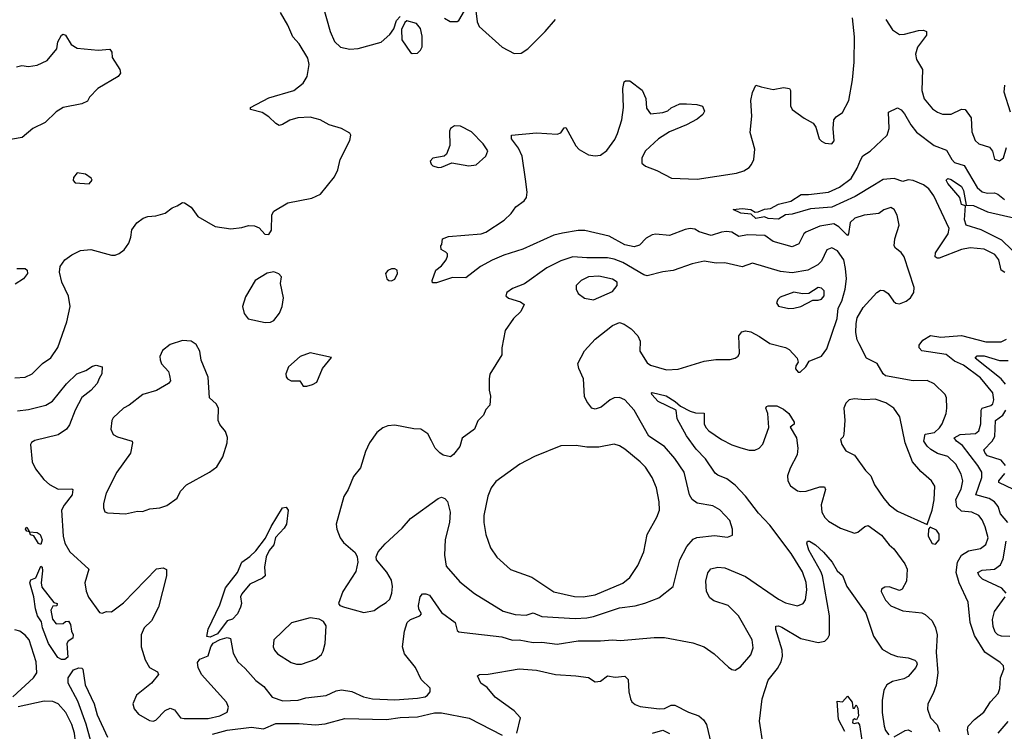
# Model space of a CAD drawing. Extents: x 1550320 to 1685906, y 509093 to 640511.
# Tile 433 of 532: x 1657153 to 1662852, y 589266 to 593384. Entities that reach past the tile are written whole.
import ezdxf

# ---------------------------------------------------------------- set-up
doc = ezdxf.new("R2010")
doc.units = 0

msp = doc.modelspace()

# ---------------------------------------------------------------- linework, layer by layer
at = {"layer": '0CON20XD'}
for points in [[(1658908.6, 593465), (1658949.6, 593315), (1658975, 593257.5), (1659010, 593225), (1659065, 593213.5), (1659113, 593217), (1659245, 593253.8), (1659295, 593298), (1659318.2, 593331.8), (1659335, 593380), (1659355, 593402.5)], [(1657125, 591312), (1657185, 591316), (1657225.5, 591334.5), (1657285, 591394.2), (1657332.6, 591427.4), (1657373.6, 591486.4), (1657426.7, 591635), (1657445.4, 591725), (1657436.7, 591783.3), (1657397.1, 591865), (1657383.8, 591923.8), (1657387.3, 591955), (1657415.3, 591994.7), (1657455, 592023.6), (1657505, 592048.2), (1657565, 592053.8), (1657685, 592020.5), (1657705, 592020.6), (1657729.3, 592030.7), (1657757.6, 592052.4), (1657785, 592090), (1657797.5, 592125), (1657802.3, 592167.7), (1657832.1, 592207.9), (1657868.8, 592235), (1657895, 592245.6), (1657940.3, 592249.7), (1657995.5, 592264.5), (1658035, 592296), (1658065, 592306.5), (1658095, 592326.5), (1658107.5, 592325), (1658145, 592298.1), (1658184.6, 592244.6), (1658285, 592188), (1658375, 592173.8), (1658439.3, 592180.7), (1658477, 592193), (1658511.7, 592191.7), (1658539.3, 592179.3), (1658573, 592143), (1658595, 592140), (1658610, 592165), (1658613.3, 592255), (1658624.2, 592275.8), (1658705.9, 592324.1), (1658845, 592350.8), (1658894.3, 592375), (1658976.1, 592475), (1658995.4, 592515), (1659008.6, 592575), (1659064.2, 592685), (1659069.2, 592715), (1659065, 592727.5), (1659015, 592753.8), (1658945.5, 592775.5), (1658893.3, 592805), (1658835, 592820.6), (1658763.2, 592816.8), (1658717, 592803), (1658675, 592776.7), (1658655, 592772.5), (1658635, 592782.5), (1658595, 592822.5), (1658555.9, 592845.9), (1658490, 592865), (1658490, 592875), (1658595, 592931.2), (1658740, 592975), (1658794.4, 593015.6), (1658817.5, 593055), (1658828.8, 593125), (1658822, 593162), (1658770, 593245), (1658734.2, 593285), (1658705, 593351.2), (1658662.5, 593425)], [(1660295, 592148.3), (1660245, 592136.9), (1660065, 592055.4), (1659955, 592021.2), (1659887.7, 591992.3), (1659820.6, 591955), (1659735, 591890.9), (1659657.7, 591892.3), (1659565, 591861.4), (1659542, 591862), (1659541.2, 591875), (1659561.2, 591935), (1659595, 591960), (1659621.2, 591995), (1659628.8, 592015), (1659628.8, 592028.8), (1659619.3, 592039.3), (1659592.5, 592055), (1659590, 592075), (1659597, 592083), (1659600, 592115), (1659635, 592130), (1659825, 592143.8), (1659851.4, 592155), (1659956.9, 592223.1), (1659998.6, 592261.4), (1660025, 592300), (1660073.3, 592335), (1660086.7, 592355), (1660091.2, 592385), (1660080.3, 592460.3), (1660061.2, 592595), (1660039.7, 592639.7), (1660000, 592695), (1660000, 592715), (1660145, 592730), (1660265, 592721.9), (1660285, 592728.8), (1660305, 592757.5), (1660315, 592760), (1660373, 592653), (1660392.1, 592632.1), (1660445, 592602), (1660485, 592595.8), (1660515, 592600), (1660552.4, 592627.6), (1660598.6, 592691.4), (1660614.4, 592725), (1660639.5, 592805), (1660648.5, 592875), (1660644.4, 592985.6), (1660652.5, 593025), (1660659.3, 593030.7), (1660685, 593030), (1660756.8, 592976.8), (1660778.3, 592928.3), (1660781.2, 592871.2), (1660805, 592840), (1660875, 592846.2), (1660905, 592856.7), (1660925, 592873.3), (1660975, 592896.2), (1661012.3, 592897.7), (1661073.6, 592893.6), (1661105, 592882.5), (1661116.7, 592855), (1661106.7, 592835), (1661075, 592808.8), (1661013.3, 592775), (1660914.5, 592735.5), (1660850, 592695), (1660775.6, 592625), (1660754.4, 592585), (1660754.5, 592554.5), (1660775, 592537.1), (1660841.7, 592511.7), (1660926.3, 592466.3), (1661075, 592461.2), (1661302.5, 592495), (1661345, 592510), (1661375, 592528.6), (1661389.4, 592545), (1661402.2, 592575), (1661409.1, 592635), (1661381.7, 592731.7), (1661391.8, 592825), (1661384.5, 592915.5), (1661395, 592963.3), (1661414.5, 593005.5), (1661445, 592994.7), (1661515, 592979.7), (1661575, 592991.1), (1661608.6, 592985), (1661615.4, 592975), (1661614.5, 592885), (1661624.6, 592864.6), (1661693.4, 592813.4), (1661746.7, 592785), (1661761.7, 592761.7), (1661781.2, 592695), (1661795, 592680), (1661815, 592668.8), (1661853.6, 592666.4), (1661867.7, 592682.3), (1661861.2, 592755), (1661866.1, 592803.9), (1661878.3, 592821.7), (1661915, 592846.7), (1661953, 592917), (1661974.4, 593035), (1661982.8, 593137.2), (1661984.7, 593284.7), (1661973.6, 593393.6)], [(1659613, 593393), (1659645, 593374), (1659685, 593373.8), (1659695, 593380), (1659728.8, 593435)], [(1659793.1, 593435), (1659801.1, 593371.1), (1659812.7, 593345), (1659945.4, 593225.4), (1660015, 593188.6), (1660055, 593190), (1660095, 593215.5), (1660195.6, 593315), (1660254.3, 593385.7)], [(1659425, 593187.5), (1659455, 593190), (1659473, 593207), (1659483, 593227), (1659482.3, 593287.7), (1659473.2, 593333.2), (1659450.8, 593360.8), (1659395, 593377.5), (1659381.7, 593368.3), (1659363.3, 593326.7), (1659365, 593267.5), (1659415, 593193.3), (1659425, 593187.5)], [(1662166.1, 593385), (1662205, 593325.6), (1662245, 593298.9), (1662275, 593299.5), (1662355, 593321.8), (1662385, 593323.1), (1662402, 593315), (1662402.9, 593295), (1662350.6, 593225), (1662338.6, 593185), (1662343.2, 593153.2), (1662378.6, 593095), (1662375.5, 592975), (1662388.9, 592925), (1662437.6, 592867.6), (1662465, 592848.1), (1662495, 592836.7), (1662545, 592837.5), (1662605, 592865.7), (1662625, 592864.3), (1662660.4, 592815), (1662663.6, 592735), (1662682.9, 592685), (1662705, 592665.7), (1662765.8, 592645.8), (1662783.9, 592623.9), (1662796.4, 592576.4), (1662825, 592566.7), (1662848, 592585), (1662865.7, 592645)], [(1657135, 593111.2), (1657165, 593118.8), (1657205, 593113.8), (1657255, 593121.2), (1657312.3, 593147.7), (1657368.8, 593215), (1657374, 593255), (1657395, 593293.3), (1657405, 593300), (1657417.5, 593295), (1657450.3, 593240.3), (1657485, 593218.6), (1657606.6, 593206.6), (1657675, 593212.5), (1657686.7, 593195), (1657688.8, 593165), (1657733.3, 593095), (1657737.5, 593075), (1657722.5, 593055), (1657605, 592986.2), (1657557.5, 592935), (1657545, 592913.3), (1657512.3, 592897.7), (1657404.3, 592875.7), (1657365, 592851.4), (1657300.5, 592789.5), (1657228.8, 592755), (1657167.9, 592702.1), (1656975, 592668.6)], [(1662887.8, 592847.8), (1662851.1, 592965), (1662856.2, 593005)], [(1662855, 591920), (1662834.8, 591934.8), (1662820.7, 591995), (1662797.5, 592025), (1662735, 592055.4), (1662655, 592063.8), (1662605, 592054.6), (1662475, 592003.3), (1662463.5, 592003.5), (1662452.4, 592012.4), (1662455, 592033.8), (1662527.8, 592145), (1662534.1, 592175), (1662444.7, 592365), (1662415.7, 592405), (1662385, 592428.3), (1662325, 592453.7), (1662295, 592456.5), (1662265, 592448.4), (1662215.2, 592465.2), (1662150.4, 592459.6), (1662101.2, 592428.8), (1661990, 592360), (1661855, 592298.3), (1661730.5, 592289.5), (1661625, 592258.7), (1661585, 592254.4), (1661545, 592230.4), (1661485, 592233.9), (1661465, 592243.8), (1661415, 592232.5), (1661387.7, 592257.7), (1661327.5, 592265), (1661282.5, 592285), (1661335, 592291.4), (1661385, 592286.2), (1661410.8, 592270.8), (1661428.3, 592271.7), (1661465, 592286.7), (1661498.8, 592291.2), (1661545, 592316), (1661615.8, 592334.2), (1661677.3, 592372.7), (1661718.3, 592371.7), (1661835, 592385.4), (1661897.8, 592415), (1661965, 592464.4), (1662001.6, 592525), (1662019.9, 592570.1), (1662033.9, 592596.1), (1662075, 592622.2), (1662173.6, 592715), (1662185.9, 592754.1), (1662181.2, 592848.8), (1662235, 592874), (1662255, 592862.5), (1662275, 592840), (1662310.4, 592775), (1662345, 592732.1), (1662445.6, 592655), (1662518.1, 592628.1), (1662548.7, 592575), (1662565, 592558.4), (1662619.8, 592539.8), (1662695, 592412.1), (1662725, 592387.2), (1662755, 592379.7), (1662795, 592382.8), (1662814.8, 592374.8), (1662854.3, 592344.3)], [(1659575, 592529.2), (1659595, 592530.8), (1659655, 592556.2), (1659752.3, 592537.7), (1659795, 592544.3), (1659851.2, 592595), (1659863.8, 592625), (1659835, 592666.2), (1659768.8, 592735), (1659705, 592767.5), (1659670.7, 592769.3), (1659646.2, 592755), (1659640.3, 592739.7), (1659643.8, 592655), (1659623.6, 592606.4), (1659610, 592595), (1659545, 592583.3), (1659530, 592565), (1659535, 592547.5), (1659545, 592538.8), (1659575, 592529.2)], [(1657555, 592434), (1657572.5, 592455), (1657566.4, 592466.4), (1657535, 592490), (1657485, 592496.7), (1657465, 592470), (1657463.6, 592453.6), (1657475, 592440), (1657555, 592434)], [(1662951.2, 591998.8), (1662838.4, 592108.4), (1662718.7, 592168.7), (1662631.1, 592195), (1662621.6, 592225), (1662627.5, 592307.5), (1662604.6, 592315), (1662594.4, 592355), (1662525.6, 592435), (1662515.8, 592455), (1662525, 592464.2), (1662545, 592458.5), (1662605, 592417.7), (1662616.4, 592395), (1662631.2, 592311.2), (1662675, 592308.9), (1662755, 592272.5), (1662914.5, 592234.5)], [(1662644.5, 589245), (1662639.1, 589275), (1662643.5, 589295), (1662679.4, 589335), (1662733.1, 589376.9), (1662773, 589437), (1662816.4, 589485), (1662825.8, 589514.2), (1662829.4, 589575), (1662850, 589625), (1662847.5, 589645), (1662828.6, 589665), (1662738.8, 589725), (1662680.5, 589820.5), (1662655.4, 589895), (1662642.6, 590012.6), (1662590.4, 590125), (1662572.8, 590185), (1662582.2, 590245), (1662605.4, 590285), (1662645, 590309.6), (1662715.4, 590324.6), (1662745, 590348), (1662758.5, 590385), (1662740.7, 590449.3), (1662725, 590488.9), (1662704.4, 590515), (1662665, 590533.9), (1662605, 590540), (1662576.7, 590565), (1662572.6, 590607.4), (1662603.3, 590666.7), (1662612.2, 590715), (1662602.4, 590755), (1662571.3, 590811.3), (1662525, 590855.4), (1662465, 590874), (1662427, 590897), (1662405.2, 590915.2), (1662385.9, 590945), (1662394.8, 590985.2), (1662448.5, 590995), (1662477.8, 591022.2), (1662492.3, 591045), (1662515.5, 591104.5), (1662520, 591135), (1662516.9, 591195), (1662510, 591215), (1662445.9, 591275.9), (1662405, 591296.9), (1662325, 591294.4), (1662164, 591324), (1662151.4, 591335), (1662116, 591395), (1662054.4, 591425), (1662012.5, 591507.5), (1662000.6, 591530.6), (1661993.7, 591573.7), (1661994, 591625), (1662001, 591659), (1662035, 591719.2), (1662115, 591806), (1662135, 591818), (1662155, 591816), (1662179.7, 591799.7), (1662211.2, 591755), (1662225, 591744.2), (1662245, 591740), (1662285, 591754.2), (1662309.2, 591775), (1662328.6, 591805), (1662330, 591835), (1662271.9, 592011.9), (1662256.2, 592036.2), (1662222.4, 592062.4), (1662215.5, 592075), (1662218.2, 592115), (1662242.9, 592195), (1662232.4, 592252.4), (1662215, 592285.7), (1662195, 592297.1), (1662155.5, 592284.5), (1662126.8, 592263.2), (1662042.1, 592252.1), (1661987.1, 592235), (1661959.5, 592210.5), (1661951.1, 592145), (1661945, 592135.8), (1661895, 592185.8), (1661865, 592203.2), (1661785, 592188.8), (1661704.4, 592155), (1661692.2, 592145), (1661663.7, 592086.3), (1661625, 592069.1), (1661515, 592100.4), (1661465.4, 592135.4), (1661365, 592138.1), (1661315, 592129.5), (1661275, 592153.4), (1661245, 592157.4), (1661215, 592154.1), (1661155, 592134.6), (1661086.7, 592156.7), (1661060.9, 592170.9), (1661035, 592174.6), (1661005, 592169.4), (1660915, 592135.4), (1660835, 592142.5), (1660815, 592139.1), (1660780.2, 592119.8), (1660740.2, 592079.8), (1660710.2, 592069.8), (1660655, 592080.2), (1660565, 592130.6), (1660425, 592163.1), (1660385, 592164.3), (1660295, 592148.3)], [(1660368.7, 589918.7), (1660435, 589923.5), (1660475, 589930.3), (1660625, 589980.7), (1660715, 589992.9), (1660772.3, 590007.7), (1660852.1, 590037.9), (1660935.8, 590105), (1660975, 590258), (1661015.6, 590335), (1661051.5, 590378.5), (1661072.8, 590387.2), (1661175, 590399.4), (1661250.7, 590389.3), (1661278.3, 590401.7), (1661280, 590435), (1661262.9, 590485), (1661205, 590548.6), (1661165, 590571.1), (1661075, 590586.7), (1661045, 590607.5), (1661030, 590635), (1660998.8, 590765), (1660945.3, 590845.3), (1660885, 590913.3), (1660794.8, 590974.8), (1660710.5, 591125), (1660655, 591184.5), (1660625, 591197.1), (1660595, 591196.4), (1660570.8, 591185), (1660518.9, 591141.1), (1660485, 591130), (1660465.6, 591135.6), (1660435.4, 591175.4), (1660423.4, 591203.4), (1660417.1, 591305), (1660390, 591365), (1660383.5, 591395), (1660422.9, 591467.1), (1660484.3, 591535), (1660585, 591614.2), (1660625, 591631.4), (1660652.4, 591622.4), (1660692, 591595), (1660731.4, 591555), (1660744.5, 591524.5), (1660743.3, 591465), (1660785, 591399.2), (1660805, 591384.3), (1660897, 591357), (1660965, 591361.8), (1661115, 591407.1), (1661183, 591417), (1661265, 591417.5), (1661295, 591425.7), (1661312.4, 591437.6), (1661319.4, 591455), (1661316.5, 591555), (1661332.3, 591577.7), (1661355, 591582.9), (1661385, 591576.9), (1661435, 591550.8), (1661495, 591509.4), (1661585, 591487.8), (1661606.3, 591476.3), (1661652.5, 591425), (1661658.3, 591401.7), (1661645, 591380), (1661643.6, 591363.6), (1661660, 591345), (1661670, 591345), (1661703.3, 591375), (1661722.7, 591407.3), (1661795, 591436.2), (1661825, 591480), (1661884.2, 591655), (1661890.2, 591715), (1661911.9, 591755), (1661931.8, 591825), (1661938.2, 591885), (1661932.7, 591945), (1661923.1, 591995), (1661886.2, 592046.2), (1661855, 592063.3), (1661825, 592051.4), (1661794.1, 591985.9), (1661772.9, 591965), (1661715, 591935.4), (1661625, 591919.3), (1661557.6, 591927.6), (1661395, 591974.5), (1661335, 591953.8), (1661235, 591976.2), (1661185, 591975.4), (1661115, 591985.6), (1661045, 591970.6), (1660935, 591932.7), (1660875.6, 591925.6), (1660785, 591900.9), (1660765, 591907.3), (1660645, 591978.1), (1660595, 591998.2), (1660555, 592005.3), (1660436.3, 592006.3), (1660355, 592011.5), (1660285, 591988.2), (1660205, 591948.2), (1660075, 591855.8), (1660005, 591828), (1659973.3, 591805), (1659967.5, 591785), (1659981.7, 591771.7), (1660051.7, 591751.7), (1660072.5, 591735), (1660054.1, 591695.9), (1660010.8, 591655), (1659964.2, 591585), (1659944.2, 591485.8), (1659944, 591445), (1659875, 591333.3), (1659870, 591305), (1659870.9, 591240.9), (1659878.6, 591205), (1659875, 591152.5), (1659851.2, 591128.8), (1659838.8, 591095), (1659805, 591062.5), (1659786.2, 591015), (1659715, 590962.5), (1659700, 590915), (1659665, 590867.5), (1659646, 590854), (1659605, 590863.3), (1659585, 590876.7), (1659558.8, 590905), (1659537.5, 590947.5), (1659515, 590988), (1659475, 591014.3), (1659435, 591015.8), (1659325, 591037.1), (1659285, 591034.2), (1659255, 591022.5), (1659220.8, 590995), (1659178.6, 590935), (1659155.7, 590885), (1659125, 590790), (1659085, 590741.2), (1659055.4, 590664.6), (1659030, 590625), (1658985.8, 590465), (1658988, 590435), (1659008, 590385), (1659028.3, 590358.3), (1659095, 590300), (1659106, 590275), (1659110, 590245), (1659099.1, 590190.9), (1659024, 590075), (1658998.8, 590005), (1659006.7, 589995), (1659033.7, 589983.7), (1659145.9, 589954.1), (1659205, 589965.8), (1659233.8, 589986.2), (1659275, 590010.9), (1659295, 590030.6), (1659307.1, 590065), (1659310.5, 590105), (1659305, 590140), (1659277.4, 590187.4), (1659218.3, 590258.3), (1659217.5, 590275), (1659228.8, 590305), (1659269.1, 590350.9), (1659367.6, 590442.4), (1659415, 590498), (1659575.9, 590614.1), (1659595, 590621.2), (1659615, 590613.3), (1659630, 590595), (1659644.3, 590534.3), (1659640.5, 590475), (1659615.5, 590375.5), (1659611.5, 590285), (1659621.5, 590221.5), (1659700.6, 590130.6), (1659785, 590062.9), (1659951.3, 589961.3), (1660021.5, 589941.5), (1660085, 589938), (1660125, 589951.3), (1660175, 589930.3), (1660368.7, 589918.7)], [(1657136.5, 591943.5), (1657185, 591943.8), (1657196.2, 591935), (1657198, 591915), (1657175.8, 591885), (1657126.7, 591853.3)], [(1658575, 591630.8), (1658605, 591634), (1658625, 591643.8), (1658657.8, 591685), (1658673.1, 591725), (1658680.8, 591775), (1658663.6, 591856.4), (1658668.8, 591895), (1658654.1, 591914.1), (1658625, 591924), (1658585, 591916.7), (1658516.2, 591875), (1658459.3, 591780.7), (1658442.5, 591725), (1658452.8, 591682.8), (1658475, 591652), (1658575, 591630.8)], [(1659305, 591873.3), (1659325, 591882.5), (1659340, 591915), (1659337.5, 591935), (1659325, 591942.5), (1659305, 591942.5), (1659285, 591932.5), (1659270, 591915), (1659277.5, 591885), (1659290, 591875), (1659305, 591873.3)], [(1660475, 591763.6), (1660585, 591811.2), (1660611.4, 591845), (1660610.8, 591865), (1660585, 591882.5), (1660505, 591900.7), (1660445, 591895.5), (1660404, 591875), (1660374, 591845), (1660374.3, 591825), (1660385, 591798.8), (1660421.7, 591771.7), (1660475, 591763.6)], [(1661605, 591712.5), (1661635, 591713.8), (1661675, 591723.8), (1661745, 591760), (1661775, 591760), (1661795, 591767.1), (1661810.5, 591785), (1661808.9, 591815), (1661795, 591829.4), (1661775, 591834.5), (1661721.2, 591798.8), (1661685, 591797.1), (1661633.2, 591806.8), (1661555, 591778), (1661541.2, 591765), (1661534.1, 591745.9), (1661545.9, 591725.9), (1661605, 591712.5)], [(1657765, 590524.3), (1657835, 590540.8), (1657865, 590537.5), (1657905.8, 590554.2), (1657965, 590558.9), (1658005, 590572.5), (1658064, 590615), (1658084, 590655), (1658117.8, 590692.2), (1658252, 590765), (1658295, 590796.9), (1658328.7, 590855), (1658354.2, 590935), (1658356.8, 590966.8), (1658345, 591000), (1658312, 591042), (1658302.2, 591065), (1658304.2, 591135), (1658290.3, 591160.3), (1658251.4, 591195), (1658244.2, 591315), (1658204.3, 591414.3), (1658195.8, 591465), (1658174.4, 591504.4), (1658145, 591524.3), (1658095, 591528.1), (1658025, 591504.4), (1657980.6, 591469.4), (1657964.2, 591435), (1657965.9, 591415.9), (1657975, 591393.3), (1658015, 591347.5), (1658021.2, 591325), (1658026.7, 591295), (1658015, 591278.8), (1657945, 591238.8), (1657865.6, 591214.4), (1657787.2, 591152.8), (1657754.2, 591135), (1657695, 591080), (1657687.5, 591065), (1657680, 591015), (1657694.1, 590984.1), (1657719.5, 590969.5), (1657805, 590945.8), (1657805.7, 590935), (1657794.3, 590875), (1657715.7, 590765), (1657654.2, 590645), (1657638, 590585), (1657639.3, 590559.3), (1657647, 590537), (1657660.7, 590530.7), (1657765, 590524.3)], [(1662872.5, 590475), (1662830.5, 590525), (1662816.4, 590566.4), (1662794.7, 590594.7), (1662765, 590613.1), (1662687.5, 590635), (1662721.8, 590735), (1662721.5, 590765), (1662699.1, 590805), (1662610.7, 590920.7), (1662576.2, 590945), (1662562.5, 590965), (1662597.1, 590982.9), (1662685, 590989.7), (1662705, 591004.6), (1662717, 591045), (1662718, 591125), (1662725, 591135.3), (1662775, 591151.8), (1662785, 591161.5), (1662791.2, 591185), (1662785.2, 591225.2), (1662715, 591311.8), (1662616.8, 591385), (1662565, 591407.8), (1662515, 591446.8), (1662375, 591468.2), (1662358.6, 591485), (1662360, 591500), (1662380.7, 591529.3), (1662425.5, 591555.5), (1662485, 591546.8), (1662605, 591556), (1662745, 591520), (1662835, 591519.7), (1662865, 591535.5)], [(1658795, 591262.5), (1658815, 591263.3), (1658848, 591272), (1658873.3, 591286.7), (1658906.7, 591365), (1658958.3, 591428.3), (1658833.9, 591456.1), (1658776.7, 591435), (1658710, 591375), (1658694.4, 591335), (1658695, 591317.5), (1658702.9, 591305), (1658725, 591294.3), (1658773.9, 591293.9), (1658795, 591262.5)], [(1662858.7, 591275), (1662834.2, 591305), (1662682.8, 591425), (1662695, 591438), (1662735, 591437.9), (1662825, 591412.6), (1662875, 591410.8)], [(1657139.9, 591120.1), (1657205, 591128.7), (1657305, 591153.1), (1657342.6, 591177.4), (1657425, 591277.1), (1657484.5, 591335.5), (1657536.8, 591353.2), (1657575, 591378.8), (1657595, 591383.8), (1657630, 591375), (1657628.5, 591335), (1657613, 591307), (1657601.3, 591278.7), (1657565, 591238.6), (1657512.2, 591197.8), (1657474.7, 591125.3), (1657440.9, 591039.1), (1657423.3, 591015), (1657375, 590981.8), (1657240.2, 590949.8), (1657222, 590938), (1657215.8, 590925), (1657225.5, 590825), (1657245.3, 590785.3), (1657293.6, 590723.6), (1657325, 590693.3), (1657375, 590666.7), (1657455, 590669.2), (1657461.2, 590665), (1657457.5, 590635), (1657410, 590575), (1657396.2, 590545), (1657404.1, 590395), (1657415, 590354.2), (1657443.7, 590303.7), (1657554.4, 590205), (1657531.1, 590125), (1657537.1, 590077.1), (1657552.2, 590042.2), (1657615, 589954.3), (1657631.2, 589948.8), (1657655, 589959.2), (1657685, 589957.8), (1657755, 590008.9), (1657945, 590206.2), (1657983, 590213), (1658002.5, 590202.5), (1658002.9, 590165), (1657956.7, 589985), (1657915.6, 589905), (1657874.5, 589865), (1657856.4, 589823.6), (1657856.7, 589755), (1657879.2, 589679.2), (1657905, 589635.8), (1657950.5, 589610.5), (1657956.7, 589595), (1657916.5, 589545), (1657829.1, 589475), (1657807.5, 589425), (1657816.3, 589396.3), (1657840, 589365), (1657905, 589328.6), (1657925, 589325.7), (1657941.2, 589331.2), (1657995, 589387.5), (1658025, 589400.6), (1658049.7, 589389.7), (1658084, 589345), (1658105, 589340), (1658245, 589339.7), (1658312, 589355), (1658353.5, 589376.5), (1658361.9, 589405), (1658351.1, 589435), (1658206, 589595), (1658186.2, 589635), (1658183.3, 589665), (1658196.4, 589683.6), (1658245, 589702), (1658259.6, 589755), (1658273.7, 589776.3), (1658312.8, 589797.2), (1658355, 589809.3), (1658373.3, 589803.3), (1658388.1, 589718.1), (1658415, 589668.1), (1658459.1, 589629.1), (1658519.5, 589559.5), (1658566.3, 589526.3), (1658615, 589464.5), (1658676.7, 589443.3), (1658765, 589445.9), (1658810.2, 589460.2), (1658927.3, 589472.7), (1658985, 589500.4), (1659015, 589506.4), (1659075, 589496.4), (1659143.8, 589465), (1659195, 589454), (1659325, 589449.1), (1659455, 589457.5), (1659500, 589465), (1659513.8, 589475), (1659528.8, 589495), (1659529.2, 589515), (1659476.5, 589565), (1659444.6, 589635), (1659381.1, 589715), (1659369.1, 589755), (1659380, 589845), (1659395.6, 589895), (1659415, 589913.3), (1659468.8, 589935), (1659478.8, 589945), (1659463.8, 589973.8), (1659461.5, 589995), (1659472.2, 590045), (1659485, 590062), (1659505, 590062.5), (1659525, 590053.8), (1659595, 589954), (1659673.3, 589895), (1659685, 589850), (1659695, 589842.5), (1659725, 589837.5), (1659943, 589813), (1660005, 589794.1), (1660045, 589795.4), (1660125, 589779.1), (1660175, 589781.5), (1660265, 589770), (1660385, 589789.6), (1660515, 589788.9), (1660585, 589795.5), (1660631.3, 589791.3), (1660825, 589809.1), (1660885, 589808.1), (1661048.7, 589778.7), (1661115, 589755.7), (1661172.5, 589715), (1661255, 589637.5), (1661275, 589623.8), (1661295, 589620), (1661325, 589640), (1661385, 589709.2), (1661399.5, 589749.5), (1661393.3, 589795), (1661313.8, 589935), (1661253.2, 589993.2), (1661172, 590022), (1661147.8, 590037.8), (1661128.5, 590075), (1661123.8, 590135), (1661136.1, 590183.9), (1661154.6, 590205.4), (1661195, 590215.5), (1661235, 590211.5), (1661355, 590162.3), (1661545, 590030), (1661585, 590009.4), (1661655, 589991.4), (1661688.8, 590005), (1661702.5, 590027.5), (1661710, 590085), (1661705, 590126.7), (1661685, 590188), (1661618.8, 590295), (1661495, 590459.6), (1661429, 590529), (1661355, 590626.2), (1661295, 590690.8), (1661247.2, 590727.2), (1661195, 590747.3), (1661179.5, 590759.5), (1661123.7, 590843.7), (1661069.6, 590899.6), (1661012.9, 590975), (1660958.9, 591075), (1660953.3, 591125), (1660848.8, 591175), (1660812.5, 591215), (1660810, 591225), (1660815, 591227.5), (1660895, 591207.3), (1660948, 591175), (1660977.8, 591147.8), (1661035, 591118.1), (1661065, 591108.6), (1661115, 591106.2), (1661115.7, 591045), (1661124.4, 591025), (1661142.9, 591005), (1661215, 590955.4), (1661275, 590924.6), (1661327.1, 590907.1), (1661375, 590892.9), (1661407.5, 590892.5), (1661434, 590905), (1661455, 590928), (1661489.7, 591025), (1661484.2, 591104.2), (1661472.9, 591135), (1661476.7, 591145), (1661485, 591150), (1661535, 591148.6), (1661575, 591129.4), (1661604.3, 591105), (1661636, 591055), (1661636.2, 591043.8), (1661613.8, 591026.2), (1661650, 590965), (1661657.8, 590905), (1661652.9, 590865), (1661612.1, 590787.9), (1661597.8, 590745), (1661599.4, 590715), (1661615, 590686), (1661655, 590657.1), (1661675, 590653.1), (1661705, 590656.4), (1661785, 590680.8), (1661811.2, 590681.2), (1661818, 590665), (1661793.2, 590576.8), (1661796.5, 590535), (1661813.4, 590503.4), (1661835, 590481.9), (1661905, 590441.4), (1661985, 590412.5), (1662005, 590419.2), (1662045, 590450.8), (1662065, 590456.9), (1662141.2, 590401.2), (1662185, 590345.6), (1662212.4, 590322.4), (1662276.7, 590235), (1662289.5, 590205), (1662285.5, 590134.5), (1662262, 590088), (1662245, 590081.2), (1662185, 590101.2), (1662160.7, 590099.3), (1662141.2, 590088.8), (1662140, 590075), (1662164, 590025), (1662195, 589992.5), (1662265, 589963.8), (1662375, 589951.4), (1662395, 589942.9), (1662435, 589905.8), (1662454.7, 589864.7), (1662463.9, 589825), (1662458.6, 589725), (1662468.3, 589605), (1662457.3, 589532.7), (1662441.4, 589485), (1662410.6, 589425), (1662408.5, 589395), (1662424.4, 589345), (1662463, 589303), (1662477.3, 589265)], [(1662405, 590462.5), (1662434, 590546), (1662447.2, 590605), (1662450.5, 590685), (1662431.9, 590715), (1662370.1, 590770.1), (1662320.8, 590825), (1662277.8, 590935), (1662248.5, 591085), (1662212.2, 591135), (1662167.1, 591167.1), (1662105, 591188.8), (1662045, 591183.5), (1661985, 591190), (1661955, 591183.3), (1661935.9, 591164.1), (1661923.8, 591135), (1661928.9, 591065), (1661924.2, 590985.8), (1661919.2, 590970.8), (1661903.8, 590955), (1661911.2, 590925), (1661935, 590888.8), (1661984.5, 590864.5), (1662049.4, 590775), (1662080.6, 590745), (1662101.9, 590691.9), (1662155, 590614), (1662185, 590577.5), (1662235, 590540.8), (1662405, 590462.5)], [(1662858.4, 590805), (1662835, 590834.7), (1662755, 590860.8), (1662741, 590875), (1662733.1, 590895), (1662782.2, 590945), (1662798.2, 590971.8), (1662801.2, 591065), (1662844.7, 591095), (1662861.3, 591125)], [(1660415, 590044.6), (1660485, 590055.4), (1660645, 590123.8), (1660685, 590155.6), (1660730.6, 590225), (1660765.8, 590304.2), (1660784.6, 590405.4), (1660841.9, 590505), (1660857.3, 590545), (1660854.6, 590594.6), (1660838.5, 590675), (1660814.5, 590735), (1660775.6, 590795), (1660745, 590825.6), (1660655, 590898.9), (1660625, 590917.8), (1660595, 590926.7), (1660505, 590909.4), (1660435, 590910.8), (1660375, 590920), (1660285, 590918.8), (1660133.4, 590856.6), (1660048.5, 590811.5), (1659908.3, 590711.7), (1659881.5, 590675), (1659862.6, 590627.4), (1659840.6, 590515), (1659840, 590475), (1659852.2, 590405), (1659877.8, 590327.8), (1659915, 590272.9), (1659995, 590202.5), (1660117.4, 590157.4), (1660245, 590073.8), (1660365, 590046.2), (1660415, 590044.6)], [(1662905, 590665.8), (1662821.1, 590705), (1662821.2, 590715), (1662855, 590757.1)], [(1658255, 589811.4), (1658236.7, 589815), (1658243.6, 589856.4), (1658311.3, 589998.7), (1658345, 590096.2), (1658414, 590185), (1658439.4, 590245), (1658485, 590276.7), (1658519.2, 590310.9), (1658575.9, 590384.1), (1658607.9, 590452.1), (1658675, 590560), (1658695, 590562.5), (1658706.7, 590545), (1658697.8, 590465), (1658685, 590441.9), (1658633.3, 590386.7), (1658623.5, 590345), (1658598.2, 590311.8), (1658580.6, 590275), (1658570, 590215), (1658573.3, 590165), (1658558.3, 590151.7), (1658485, 590117.5), (1658438.5, 590061.5), (1658431.4, 590045), (1658436.2, 590005), (1658431.5, 589985), (1658413.6, 589945), (1658385.2, 589914.8), (1658354, 589906), (1658299.1, 589830.9), (1658255, 589811.4)], [(1657275, 590346.7), (1657262.5, 590352.5), (1657235, 590397.5), (1657215, 590403.8), (1657210, 590420), (1657193.8, 590425), (1657187.5, 590435), (1657190, 590445), (1657195, 590446.7), (1657210, 590420), (1657255, 590415.7), (1657272.5, 590405), (1657284.2, 590375), (1657275, 590346.7)], [(1662455, 590348.6), (1662475, 590373.3), (1662475, 590407.5), (1662459.1, 590429.1), (1662422.5, 590447.5), (1662414, 590436), (1662412.2, 590395), (1662435, 590351.9), (1662455, 590348.6)], [(1661455.7, 589185.7), (1661435.4, 589325), (1661450, 589455), (1661485, 589562), (1661540.5, 589629.5), (1661560.9, 589669.1), (1661568.9, 589701.1), (1661565.8, 589735.8), (1661530, 589855), (1661530, 589875), (1661545, 589877.1), (1661565, 589868.9), (1661674.1, 589804.1), (1661775, 589780.4), (1661813, 589787), (1661831.4, 589805), (1661840, 589825), (1661840.3, 589935), (1661799.6, 590165), (1661791, 590191), (1661720, 590315), (1661708.8, 590355), (1661714, 590366), (1661725.5, 590365.5), (1661759.2, 590345), (1661805, 590302.2), (1661855.5, 590245), (1661885.4, 590195.4), (1661915, 590168), (1661940.7, 590105), (1662050.3, 589950.3), (1662095.8, 589815.8), (1662145, 589742.2), (1662195, 589712.5), (1662235, 589699.5), (1662295, 589691.8), (1662335, 589677.8), (1662345, 589668), (1662347.1, 589655), (1662340, 589635), (1662295, 589582.9), (1662270, 589570), (1662205, 589554.6), (1662172.2, 589535), (1662155.5, 589505), (1662144.6, 589445), (1662146.1, 589375), (1662157.1, 589295), (1662165, 589270), (1662184.2, 589245)], [(1662863.1, 590065), (1662838.6, 590095), (1662725.6, 590145.6), (1662706.9, 590165), (1662699.5, 590185), (1662725, 590198.5), (1662795.1, 590204.9), (1662830.2, 590229.8), (1662846.3, 590265), (1662862.9, 590367.1)], [(1657415, 589681.2), (1657395, 589682.3), (1657374.1, 589694.1), (1657319.7, 589775), (1657286.1, 589865), (1657279.6, 589899.6), (1657256.9, 589935), (1657244, 589975), (1657234.3, 590044.3), (1657211.2, 590125), (1657217, 590143), (1657246.2, 590155), (1657275, 590222.5), (1657282.5, 590215), (1657285.7, 590195), (1657276.7, 590125), (1657280.6, 590100.6), (1657351.7, 590011.7), (1657370, 590005), (1657368.3, 589991.7), (1657345, 589990), (1657333.8, 589966.2), (1657343.8, 589915), (1657365, 589887.5), (1657405, 589890), (1657418.3, 589901.7), (1657435, 589902.5), (1657447.5, 589885), (1657453.8, 589845), (1657463.3, 589825), (1657460, 589805), (1657432.9, 589787.1), (1657425.5, 589774.5), (1657431.1, 589695), (1657415, 589681.2)], [(1662885, 589814), (1662835.8, 589815.8), (1662815, 589823.9), (1662799.5, 589839.5), (1662787.4, 589872.6), (1662784, 589914), (1662795, 589960), (1662857.8, 590045)], [(1658785, 589654.6), (1658866.9, 589683.1), (1658899.7, 589710.3), (1658910.4, 589729.6), (1658921.5, 589775), (1658927, 589877), (1658910.8, 589900.8), (1658885.8, 589915.8), (1658835, 589922.5), (1658726.1, 589893.9), (1658623.3, 589795), (1658620.9, 589755), (1658627.8, 589735), (1658645, 589713.8), (1658724.7, 589664.7), (1658755, 589655.4), (1658785, 589654.6)], [(1657113.8, 589465), (1657233.5, 589575), (1657253.2, 589605), (1657249.1, 589669.1), (1657207.5, 589795), (1657185, 589822.5), (1657153.3, 589845), (1657125, 589852.9)], [(1657565, 589208.5), (1657538.1, 589308.1), (1657489.7, 589439.7), (1657434, 589545), (1657432.9, 589575), (1657465, 589621.2), (1657495, 589634.2), (1657512, 589632), (1657518.8, 589625), (1657532.3, 589535), (1657584.5, 589425), (1657601.6, 589361.6), (1657662.1, 589232.1)], [(1660030, 589255), (1660052.5, 589345), (1660015, 589384.2), (1659905, 589462.9), (1659858.9, 589518.9), (1659823.3, 589545), (1659803.6, 589586.4), (1659814.3, 589595.7), (1659865, 589597.1), (1660045, 589628.6), (1660145, 589620.6), (1660255, 589594.5), (1660372.4, 589587.6), (1660445, 589577.1), (1660485, 589552.2), (1660515, 589555.5), (1660555, 589588.1), (1660600.9, 589579.1), (1660655, 589586), (1660675.7, 589565), (1660678.8, 589495), (1660688.8, 589455), (1660697.3, 589437.3), (1660715, 589421.5), (1660745, 589410), (1660855.5, 589395.5), (1660885, 589398.5), (1660925, 589416.5), (1660945, 589417.5), (1661025, 589376), (1661085, 589356.2), (1661111.9, 589331.9), (1661128.1, 589305), (1661155, 589191.4)], [(1661928.8, 589265), (1661893.3, 589335), (1661885, 589440), (1661915, 589437.5), (1661945, 589470), (1661972.5, 589435), (1661975, 589400), (1661985, 589400), (1661995, 589420), (1662005, 589400), (1662009.2, 589355), (1661996.7, 589333.3), (1661985, 589337.5), (1661975, 589330), (1661973.3, 589315), (1661985, 589311.2), (1662005, 589317.5), (1662014.2, 589304.2), (1662027.5, 589215)], [(1657105, 589138.2), (1657155, 589141.5), (1657195.3, 589135.3), (1657245, 589116.2), (1657326.2, 589096.2), (1657405.6, 589085.6), (1657435, 589091.1), (1657462.9, 589107.1), (1657476.5, 589125), (1657482.5, 589155), (1657471.2, 589255), (1657455.4, 589305), (1657419.6, 589375), (1657375, 589424.5), (1657345, 589437.9), (1657295, 589439.6), (1657145, 589408.6)], [(1658268.7, 589248.7), (1658355, 589272.2), (1658495, 589290.8), (1658565, 589280), (1658635, 589310.5), (1658771.7, 589311.7), (1658865, 589303.8), (1658921.4, 589308.6), (1659035, 589339.5), (1659276.4, 589333.6), (1659354.7, 589345.3), (1659455, 589350.5), (1659555, 589372.4), (1659595, 589373.1), (1659755, 589341.5), (1659945, 589244)], [(1662816.8, 589255), (1662875, 589323.3)], [(1660816.2, 589255), (1660875, 589273.3), (1660915, 589254.3)], [(1662215, 589234.4), (1662278.8, 589271.2), (1662295, 589273.8), (1662315.2, 589265.2)]]:
    msp.add_lwpolyline(points, dxfattribs=at)

doc.saveas('drawing.dxf')
